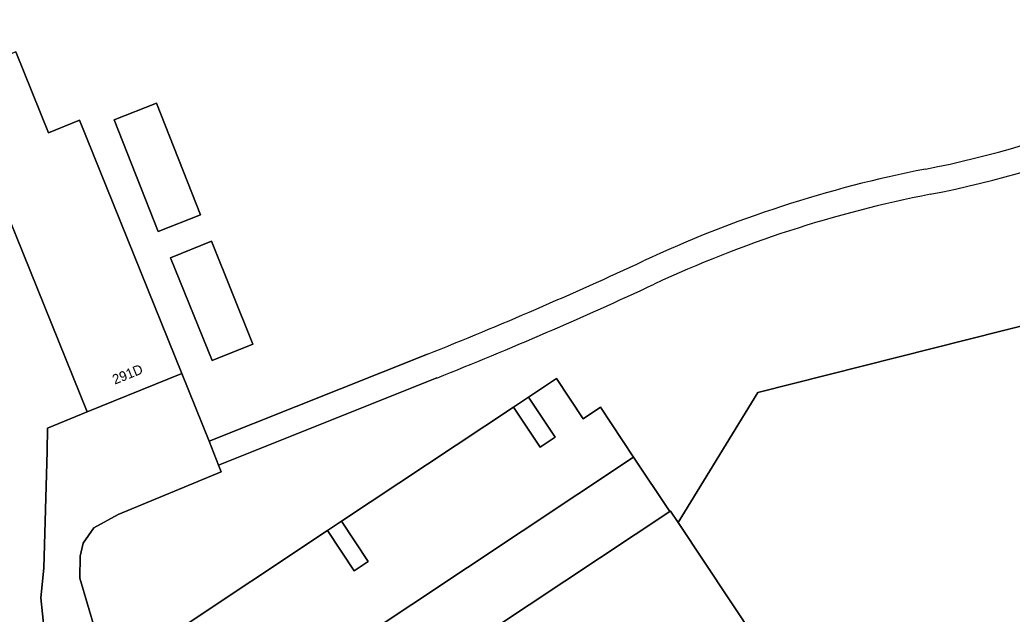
# Model space of a CAD drawing. Extents: x 161483 to 162250, y 379484 to 380833.
# Drawn here: x 161736.1 to 161837, y 379991.6 to 380052 of the extents above; entities that cross this region are included whole.
import ezdxf

# ---------------------------------------------------------------- set-up
doc = ezdxf.new("R2010")
doc.units = 0
for name, color, linetype in [('IMGEO_Erf', 7, 'Continuous'), ('IMGEO_Gemengd_bos', 7, 'Continuous'), ('IMGEO_Groenvoorziening', 7, 'Continuous'), ('IMGEO_Pand', 7, 'Continuous'), ('IMGEO_Pand_nummerreeks', 7, 'Continuous'), ('IMGEO_Parkeervlak_halfverhard', 7, 'Continuous'), ('IMGEO_Rijbaan_lokaal_gesloten', 7, 'Continuous'), ('IMGEO_Voetpad_gesloten', 7, 'Continuous')]:
    doc.layers.add(name, color=color, linetype=linetype)

msp = doc.modelspace()

# ---------------------------------------------------------------- linework, layer by layer
at = {"layer": 'IMGEO_Erf'}
for points in [[(161899.81, 380005.65), (161896.1, 380017.32), (161891.27, 380032.98), (161874.44, 380023.71), (161853.88, 380024.91), (161811.16, 380014.13), (161803.06, 380000.9), (161818.93, 379976.98)], [(161777.24, 379985.42), (161802.21, 380002), (161798.53, 380007.54), (161770.31, 379988.8)]]:
    msp.add_lwpolyline(points, dxfattribs=at)
at = {"layer": 'IMGEO_Gemengd_bos'}
for points in [[(161735.7, 380048.8), (161739.03, 380040.55), (161742.18, 380041.83), (161752.59, 380016.06), (161755.35, 380009.16), (161777.56, 380018.01)], [(161724.52, 379868.47), (161765.96, 379896.56), (161767.51, 379901.76), (161766.97, 379917.14), (161766.87, 379920.04), (161766.2, 379921.62), (161760.19, 379918.76), (161749.67, 379943.61), (161743.98, 379956.93), (161738.97, 379968.41), (161737.37, 379972.96), (161743.4, 379975.84), (161739.29, 379987.53), (161738.6, 379989.98), (161738.24, 379993.24), (161738.54, 379996.25), (161738.89, 380008.17), (161738.91, 380010.5), (161742.95, 380012.16), (161729.21, 380046.18)], [(161751.91, 379989.78), (161767.4, 380000.08), (161768.82, 380001.02), (161786.31, 380012.63), (161787.85, 380013.66), (161790.7, 380015.54), (161793.41, 380011.46), (161795.16, 380012.62), (161798.53, 380007.54), (161802.21, 380002), (161802.29, 380002.06), (161803.06, 380000.9), (161811.16, 380014.13), (161853.88, 380024.91), (161874.44, 380023.71), (161891.27, 380032.98)], [(161778.52, 380015.6), (161756.31, 380006.74), (161756.59, 380006.05), (161746.12, 380001.7), (161743.64, 380000.37), (161742.56, 379998.81), (161742.25, 379997.47), (161742.22, 379995.22), (161744.56, 379987.3)]]:
    msp.add_lwpolyline(points, dxfattribs=at)
for points in [[(161745.72, 380041.87), (161750.02, 380043.56), (161754.48, 380032.21), (161750.18, 380030.51)], [(161755.59, 380029.51), (161759.82, 380019.04), (161755.68, 380017.37), (161751.45, 380027.84)]]:
    msp.add_lwpolyline(points, close=True, dxfattribs=at)
for centre, radius, start, end in [((161807.89, 380140.66), 105.78, 281.078, 303.0994), ((161807.87, 380140.69), 108.42, 281.0804, 303.095), ((161852.13, 379914.68), 124.49, 101.0783, 114.9926), ((161852.1, 379914.77), 121.79, 101.0737, 114.9985), ((161621.62, 380409.18), 421.1, 291.7343, 294.9922), ((161621.5, 380409.48), 424.03, 291.7339, 294.9893)]:
    msp.add_arc(centre, radius, start, end, dxfattribs=at)
at = {"layer": 'IMGEO_Groenvoorziening'}
for points in [[(161787.85, 380013.66), (161786.31, 380012.63), (161789.02, 380008.55), (161790.57, 380009.58)], [(161768.82, 380001.02), (161767.4, 380000.08), (161770.11, 379995.99), (161771.53, 379996.93)]]:
    msp.add_lwpolyline(points, close=True, dxfattribs=at)
at = {"layer": 'IMGEO_Pand'}
for points in [[(161742.18, 380041.83), (161739.03, 380040.55), (161735.7, 380048.8), (161729.21, 380046.18), (161742.95, 380012.16), (161752.59, 380016.06)], [(161754.48, 380032.21), (161750.02, 380043.56), (161745.72, 380041.87), (161750.18, 380030.51)], [(161751.45, 380027.84), (161755.68, 380017.37), (161759.82, 380019.04), (161755.59, 380029.51)], [(161799.82, 379989.81), (161806.69, 379979.45), (161811.57, 379972.1), (161817.85, 379976.27), (161818.93, 379976.98), (161803.06, 380000.9), (161802.29, 380002.06), (161802.21, 380002), (161777.24, 379985.42), (161788.18, 379968.96), (161795.54, 379973.84), (161789.47, 379982.95)]]:
    msp.add_lwpolyline(points, close=True, dxfattribs=at)
at = {"layer": 'IMGEO_Parkeervlak_halfverhard'}
msp.add_lwpolyline([(161798.53, 380007.54), (161795.16, 380012.62), (161793.41, 380011.46), (161790.7, 380015.54), (161787.85, 380013.66), (161790.57, 380009.58), (161789.02, 380008.55), (161786.31, 380012.63), (161768.82, 380001.02), (161771.53, 379996.93), (161770.11, 379995.99), (161767.4, 380000.08), (161751.91, 379989.78), (161754.62, 379985.7), (161752.15, 379984.06), (161754.13, 379978.05), (161768.42, 379987.54), (161770.31, 379988.8)], close=True, dxfattribs=at)
at = {"layer": 'IMGEO_Rijbaan_lokaal_gesloten'}
msp.add_lwpolyline([(161744.56, 379987.3), (161742.22, 379995.22), (161742.25, 379997.47), (161742.56, 379998.81), (161743.64, 380000.37), (161746.12, 380001.7), (161756.59, 380006.05), (161756.31, 380006.74), (161755.35, 380009.16), (161752.59, 380016.06), (161742.95, 380012.16), (161738.91, 380010.5), (161738.89, 380008.17), (161738.54, 379996.25), (161738.24, 379993.24), (161738.6, 379989.98)], dxfattribs=at)
at = {"layer": 'IMGEO_Voetpad_gesloten'}
msp.add_lwpolyline([(161777.56, 380018.01), (161755.35, 380009.16), (161756.31, 380006.74), (161778.52, 380015.6)], dxfattribs=at)
for centre, radius, start, end in [((161807.89, 380140.66), 105.78, 281.078, 303.0994), ((161807.87, 380140.69), 108.42, 281.0804, 303.095), ((161852.13, 379914.68), 124.49, 101.0783, 114.9926), ((161852.1, 379914.77), 121.79, 101.0737, 114.9985), ((161621.62, 380409.18), 421.1, 291.7343, 294.9922), ((161621.5, 380409.48), 424.03, 291.7339, 294.9893)]:
    msp.add_arc(centre, radius, start, end, dxfattribs=at)

# ---------------------------------------------------------------- texts
at = {"layer": 'IMGEO_Pand_nummerreeks'}
msp.add_text('291D', height=1, rotation=21.9958, dxfattribs=at).set_placement((161745.77, 380014.92))

doc.saveas('drawing.dxf')
